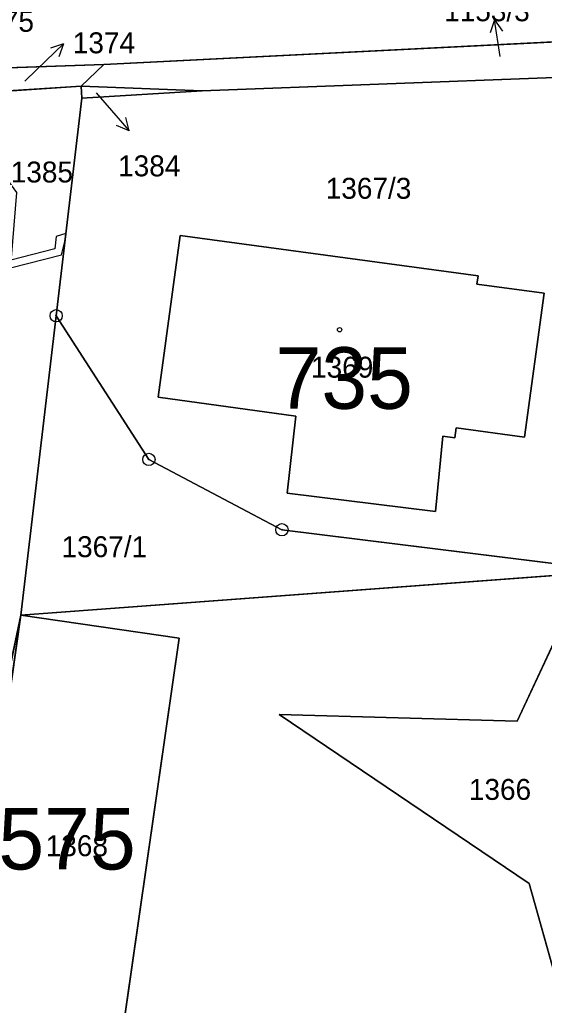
# Model space of a CAD drawing. Extents: x -689422 to -685210, y -987725 to -982160.
# Drawn here: x -687037.8 to -686995.2, y -985266.2 to -985186.2 of the extents above; entities that cross this region are included whole.
import ezdxf

# ---------------------------------------------------------------- set-up
doc = ezdxf.new("R2010")
doc.units = 0
for name, color, linetype in [('KN_Budovy', 7, 'Continuous'), ('KN_Budovy_cisla_domovni', 7, 'Continuous'), ('KN_Hranice_parcel', 7, 'Continuous'), ('KN_Parcelni cisla', 7, 'Continuous'), ('KN_Parcelni cisla_sipky', 7, 'Continuous'), ('KN_Polygon parcely', 7, 'Continuous'), ('KN_POZEMKY_OSTATNI PLOCHA', 7, 'Continuous'), ('KN_POZEMKY_ZASTAVENA PLOCHA', 7, 'Continuous'), ('KN_VYUZITI_16_ostatni plocha_silnice', 7, 'Continuous'), ('KN_VYUZITI_17_ostatni plocha_ostatni komunikace', 7, 'Continuous'), ('KN_VYUZITI_23_ostatni plocha_manipulacni plocha', 7, 'Continuous'), ('KN_VYUZITI_26_ostatni plocha_jina plocha', 7, 'Continuous'), ('KN_Věcná břemena k části', 7, 'Continuous'), ('KN_Značky bodu BP', 7, 'Continuous'), ('KN_Značky budov', 7, 'Continuous')]:
    doc.layers.add(name, color=color, linetype=linetype)

msp = doc.modelspace()

# ---------------------------------------------------------------- linework, layer by layer
at = {"layer": 'KN_Budovy'}
for points in [[(-687024.78, -985203.69), (-687026.56, -985216.82), (-687015.38, -985218.35), (-687016.07, -985224.6), (-687004.04, -985226.08), (-687003.43, -985219.98), (-687002.46, -985220.11), (-687002.34, -985219.3), (-686996.8, -985220.06), (-686995.2, -985208.38), (-687000.67, -985207.64), (-687000.57, -985206.97)], [(-687024.85, -985236.37), (-687037.71, -985234.52), (-687042.58, -985268.17), (-687029.69, -985270.03)]]:
    msp.add_lwpolyline(points, close=True, dxfattribs=at)
at = {"layer": 'KN_Hranice_parcel'}
for p, q in [((-687041.85, -985190.2), (-687030.97, -985189.8)), ((-687032.82, -985191.57), (-687030.97, -985189.8)), ((-686994.34, -985190.86), (-687022.98, -985191.94)), ((-687032.82, -985191.57), (-687039.69, -985192.02)), ((-687032.75, -985192.54), (-687032.82, -985191.57)), ((-687022.98, -985191.94), (-687032.82, -985191.57)), ((-687022.98, -985191.94), (-687032.75, -985192.54)), ((-687034.84, -985210.2), (-687032.75, -985192.54)), ((-687037.71, -985234.52), (-687034.84, -985210.2)), ((-686989.42, -985230.93), (-687016.5, -985227.57)), ((-686991.78, -985231.09), (-687037.71, -985234.52)), ((-687046.14, -985274.39), (-687037.71, -985234.52))]:
    msp.add_line(p, q, dxfattribs=at)
for points in [[(-687030.97, -985189.8), (-686990.36, -985187.77), (-686981.23, -985187.35), (-686963.99, -985186.75), (-686959.23, -985186.94)], [(-687000.67, -985207.64), (-686995.2, -985208.38), (-686996.8, -985220.06), (-687002.34, -985219.3), (-687002.46, -985220.11), (-687003.43, -985219.98), (-687004.04, -985226.08), (-687016.07, -985224.6), (-687015.38, -985218.35), (-687026.56, -985216.82), (-687024.78, -985203.69), (-687000.57, -985206.97), (-687000.67, -985207.64)], [(-687016.5, -985227.57), (-687027.31, -985221.87), (-687034.84, -985210.2)], [(-686991.77, -985322.13), (-686988.14, -985314.35), (-686985.58, -985299.7), (-686992.07, -985271.83), (-686996.42, -985256.3), (-687016.73, -985242.58), (-686997.39, -985243.11), (-686991.78, -985231.09)], [(-687029.69, -985270.03), (-687042.58, -985268.17), (-687037.71, -985234.52), (-687024.85, -985236.37), (-687029.69, -985270.03)]]:
    msp.add_lwpolyline(points, dxfattribs=at)
at = {"layer": 'KN_Parcelni cisla_sipky'}
for p, q in [((-686999.249, -985186.186), (-686999.587, -985187.253)), ((-686998.78, -985189.15), (-686999.249, -985186.186)), ((-686999.249, -985186.186), (-686998.598, -985187.097)), ((-687036.4, -985190.23), (-687034.241, -985188.145)), ((-687034.241, -985188.145), (-687035.31, -985188.481)), ((-687034.241, -985188.145), (-687034.614, -985189.201)), ((-687037.38, -985191.16), (-687036.4, -985190.23)), ((-687031.6, -985192.1), (-687030.88, -985192.92)), ((-687030.88, -985192.92), (-687028.911, -985195.185)), ((-687028.911, -985195.185), (-687029.19, -985194.101)), ((-687028.911, -985195.185), (-687029.946, -985194.758))]:
    msp.add_line(p, q, dxfattribs=at)
at = {"layer": 'KN_Polygon parcely'}
for points in [[(-687030.97, -985189.8), (-686990.36, -985187.77), (-686981.23, -985187.35), (-686963.99, -985186.75), (-686959.23, -985186.94), (-686950.63, -985178.56)], [(-687256.3, -985199.65), (-687212.53, -985197.41), (-687211.62, -985197.36), (-687211.67, -985196.82), (-687202.42, -985196.44), (-687203.03, -985197.45), (-687201.8, -985197.24), (-687177.74, -985196.23), (-687154.89, -985195.28), (-687124.89, -985193.42), (-687098.23, -985192.41), (-687068.16, -985192.08), (-687067.87, -985191.25), (-687053.8, -985190.65), (-687041.85, -985190.2), (-687030.97, -985189.8)], [(-687046.14, -985274.39), (-687037.71, -985234.52), (-687034.84, -985210.2), (-687032.75, -985192.54), (-687032.82, -985191.57), (-687039.69, -985192.02), (-687040.05, -985194.62), (-687040.39, -985197.04), (-687038.05, -985200.19), (-687038.85, -985209.81), (-687042.53, -985212.52), (-687044.91, -985229.69), (-687053.52, -985273.21)]]:
    msp.add_lwpolyline(points, dxfattribs=at)
for points in [[(-686959.23, -985186.94), (-686963.99, -985186.75), (-686981.23, -985187.35), (-686990.36, -985187.77), (-687030.97, -985189.8), (-687032.82, -985191.57), (-687022.98, -985191.94), (-686994.34, -985190.86), (-686982.62, -985191.2), (-686981.32, -985189.36), (-686974.63, -985190.79), (-686962.37, -985190), (-686959.31, -985187.02)], [(-687032.82, -985191.57), (-687030.97, -985189.8), (-687041.85, -985190.2), (-687041.15, -985190.57), (-687040.84, -985192.09), (-687039.69, -985192.02)], [(-686989.42, -985230.93), (-686982.65, -985217.37), (-686980.25, -985214.52), (-686994.45, -985212.44), (-686991.51, -985191.54), (-686994.34, -985190.86), (-687022.98, -985191.94), (-687032.75, -985192.54), (-687034.84, -985210.2), (-687027.31, -985221.87), (-687016.5, -985227.57)], [(-687022.98, -985191.94), (-687032.82, -985191.57), (-687032.75, -985192.54)], [(-687000.67, -985207.64), (-686995.2, -985208.38), (-686996.8, -985220.06), (-687002.34, -985219.3), (-687002.46, -985220.11), (-687003.43, -985219.98), (-687004.04, -985226.08), (-687016.07, -985224.6), (-687015.38, -985218.35), (-687026.56, -985216.82), (-687024.78, -985203.69), (-687000.57, -985206.97)], [(-687000.67, -985207.64), (-687000.57, -985206.97), (-687024.78, -985203.69), (-687026.56, -985216.82), (-687015.38, -985218.35), (-687016.07, -985224.6), (-687004.04, -985226.08), (-687003.43, -985219.98), (-687002.46, -985220.11), (-687002.34, -985219.3), (-686996.8, -985220.06), (-686995.2, -985208.38)], [(-686989.42, -985230.93), (-687016.5, -985227.57), (-687027.31, -985221.87), (-687034.84, -985210.2), (-687037.71, -985234.52), (-686991.78, -985231.09)], [(-687037.71, -985234.52), (-687046.14, -985274.39), (-687030.67, -985286.44), (-687030.21, -985293.29), (-687022.5, -985299.06), (-686993.83, -985320.53), (-686991.77, -985322.13), (-686988.14, -985314.35), (-686985.58, -985299.7), (-686992.07, -985271.83), (-686996.42, -985256.3), (-687016.73, -985242.58), (-686997.39, -985243.11), (-686991.78, -985231.09)], [(-686989.52, -985231.14), (-686989.42, -985230.93), (-686991.78, -985231.09), (-686997.39, -985243.11), (-687016.73, -985242.58), (-686996.42, -985256.3), (-686992.07, -985271.83), (-686985.58, -985299.7), (-686988.14, -985314.35), (-686991.77, -985322.13), (-686989.39, -985323.43), (-686986.38, -985317.89), (-686983.71, -985319.34), (-686981.2, -985310.45), (-686979.95, -985306.38), (-686981.82, -985298.95), (-686984.37, -985289.22), (-686984.54, -985288.72), (-686987.56, -985280.08), (-686989.31, -985275.08), (-686992.99, -985265.53), (-686993.13, -985257.01), (-686993.42, -985239.12)], [(-687029.69, -985270.03), (-687024.85, -985236.37), (-687037.71, -985234.52), (-687042.58, -985268.17)], [(-687029.69, -985270.03), (-687042.58, -985268.17), (-687037.71, -985234.52), (-687024.85, -985236.37)]]:
    msp.add_lwpolyline(points, close=True, dxfattribs=at)
at = {"layer": 'KN_POZEMKY_OSTATNI PLOCHA'}
for p, q in [((-686990.36, -985187.77), (-687030.97, -985189.8)), ((-687030.97, -985189.8), (-686990.36, -985187.77)), ((-687041.85, -985190.2), (-687030.97, -985189.8)), ((-687030.97, -985189.8), (-687041.85, -985190.2)), ((-687030.97, -985189.8), (-687032.82, -985191.57)), ((-687032.82, -985191.57), (-687030.97, -985189.8)), ((-687022.98, -985191.94), (-686994.34, -985190.86)), ((-686994.34, -985190.86), (-687022.98, -985191.94)), ((-687039.69, -985192.02), (-687032.82, -985191.57)), ((-687032.82, -985191.57), (-687039.69, -985192.02)), ((-687032.82, -985191.57), (-687032.75, -985192.54)), ((-687032.75, -985192.54), (-687032.82, -985191.57)), ((-687032.82, -985191.57), (-687022.98, -985191.94)), ((-687022.98, -985191.94), (-687032.82, -985191.57)), ((-687022.98, -985191.94), (-687032.75, -985192.54)), ((-687032.75, -985192.54), (-687022.98, -985191.94)), ((-687032.75, -985192.54), (-687034.84, -985210.2)), ((-687034.84, -985210.2), (-687032.75, -985192.54)), ((-687024.78, -985203.69), (-687026.56, -985216.82)), ((-687000.57, -985206.97), (-687024.78, -985203.69)), ((-687000.67, -985207.64), (-687000.57, -985206.97)), ((-686995.2, -985208.38), (-687000.67, -985207.64)), ((-686996.8, -985220.06), (-686995.2, -985208.38)), ((-687034.84, -985210.2), (-687037.71, -985234.52)), ((-687037.71, -985234.52), (-687034.84, -985210.2)), ((-687034.84, -985210.2), (-687027.31, -985221.87)), ((-687027.31, -985221.87), (-687034.84, -985210.2)), ((-687026.56, -985216.82), (-687015.38, -985218.35)), ((-687015.38, -985218.35), (-687016.07, -985224.6)), ((-687004.04, -985226.08), (-687003.43, -985219.98)), ((-687003.43, -985219.98), (-687002.46, -985220.11)), ((-687002.46, -985220.11), (-687002.34, -985219.3)), ((-687002.34, -985219.3), (-686996.8, -985220.06)), ((-687027.31, -985221.87), (-687016.5, -985227.57)), ((-687016.5, -985227.57), (-687027.31, -985221.87)), ((-687016.07, -985224.6), (-687004.04, -985226.08)), ((-687016.5, -985227.57), (-686989.42, -985230.93)), ((-686989.42, -985230.93), (-687016.5, -985227.57)), ((-687037.71, -985234.52), (-686991.78, -985231.09)), ((-686991.78, -985231.09), (-687037.71, -985234.52)), ((-686991.78, -985231.09), (-686997.39, -985243.11)), ((-686997.39, -985243.11), (-686991.78, -985231.09)), ((-687037.71, -985234.52), (-687046.14, -985274.39)), ((-687046.14, -985274.39), (-687037.71, -985234.52)), ((-687037.71, -985234.52), (-687042.58, -985268.17)), ((-687024.85, -985236.37), (-687037.71, -985234.52)), ((-687029.69, -985270.03), (-687024.85, -985236.37)), ((-686997.39, -985243.11), (-687016.73, -985242.58)), ((-687016.73, -985242.58), (-686996.42, -985256.3)), ((-686996.42, -985256.3), (-687016.73, -985242.58)), ((-687016.73, -985242.58), (-686997.39, -985243.11)), ((-686996.42, -985256.3), (-686992.07, -985271.83)), ((-686992.07, -985271.83), (-686996.42, -985256.3))]:
    msp.add_line(p, q, dxfattribs=at)
at = {"layer": 'KN_POZEMKY_ZASTAVENA PLOCHA'}
for p, q in [((-687026.56, -985216.82), (-687024.78, -985203.69)), ((-687024.78, -985203.69), (-687000.57, -985206.97)), ((-687000.57, -985206.97), (-687000.67, -985207.64)), ((-687000.67, -985207.64), (-686995.2, -985208.38)), ((-686995.2, -985208.38), (-686996.8, -985220.06)), ((-687015.38, -985218.35), (-687026.56, -985216.82)), ((-687016.07, -985224.6), (-687015.38, -985218.35)), ((-687003.43, -985219.98), (-687004.04, -985226.08)), ((-687002.46, -985220.11), (-687003.43, -985219.98)), ((-687002.34, -985219.3), (-687002.46, -985220.11)), ((-686996.8, -985220.06), (-687002.34, -985219.3)), ((-687004.04, -985226.08), (-687016.07, -985224.6)), ((-687042.58, -985268.17), (-687037.71, -985234.52)), ((-687037.71, -985234.52), (-687024.85, -985236.37)), ((-687024.85, -985236.37), (-687029.69, -985270.03))]:
    msp.add_line(p, q, dxfattribs=at)
at = {"layer": 'KN_VYUZITI_16_ostatni plocha_silnice'}
for p, q in [((-686990.36, -985187.77), (-687030.97, -985189.8)), ((-687030.97, -985189.8), (-687041.85, -985190.2))]:
    msp.add_line(p, q, dxfattribs=at)
at = {"layer": 'KN_VYUZITI_17_ostatni plocha_ostatni komunikace'}
for p, q in [((-687030.97, -985189.8), (-686990.36, -985187.77)), ((-687041.85, -985190.2), (-687030.97, -985189.8)), ((-687030.97, -985189.8), (-687032.82, -985191.57)), ((-687032.82, -985191.57), (-687030.97, -985189.8)), ((-686994.34, -985190.86), (-687022.98, -985191.94)), ((-687039.69, -985192.02), (-687032.82, -985191.57)), ((-687032.82, -985191.57), (-687039.69, -985192.02)), ((-687032.82, -985191.57), (-687032.75, -985192.54)), ((-687022.98, -985191.94), (-687032.82, -985191.57)), ((-687032.75, -985192.54), (-687034.84, -985210.2)), ((-687034.84, -985210.2), (-687037.71, -985234.52)), ((-687037.71, -985234.52), (-687046.14, -985274.39))]:
    msp.add_line(p, q, dxfattribs=at)
at = {"layer": 'KN_VYUZITI_23_ostatni plocha_manipulacni plocha'}
for p, q in [((-687022.98, -985191.94), (-686994.34, -985190.86)), ((-687032.75, -985192.54), (-687032.82, -985191.57)), ((-687032.82, -985191.57), (-687022.98, -985191.94)), ((-687022.98, -985191.94), (-687032.75, -985192.54)), ((-687032.75, -985192.54), (-687022.98, -985191.94)), ((-687034.84, -985210.2), (-687032.75, -985192.54)), ((-687024.78, -985203.69), (-687026.56, -985216.82)), ((-687000.57, -985206.97), (-687024.78, -985203.69)), ((-687000.67, -985207.64), (-687000.57, -985206.97)), ((-686995.2, -985208.38), (-687000.67, -985207.64)), ((-686996.8, -985220.06), (-686995.2, -985208.38)), ((-687037.71, -985234.52), (-687034.84, -985210.2)), ((-687034.84, -985210.2), (-687027.31, -985221.87)), ((-687027.31, -985221.87), (-687034.84, -985210.2)), ((-687026.56, -985216.82), (-687015.38, -985218.35)), ((-687015.38, -985218.35), (-687016.07, -985224.6)), ((-687004.04, -985226.08), (-687003.43, -985219.98)), ((-687003.43, -985219.98), (-687002.46, -985220.11)), ((-687002.46, -985220.11), (-687002.34, -985219.3)), ((-687002.34, -985219.3), (-686996.8, -985220.06)), ((-687027.31, -985221.87), (-687016.5, -985227.57)), ((-687016.5, -985227.57), (-687027.31, -985221.87)), ((-687016.07, -985224.6), (-687004.04, -985226.08)), ((-687016.5, -985227.57), (-686989.42, -985230.93)), ((-686989.42, -985230.93), (-687016.5, -985227.57)), ((-686991.78, -985231.09), (-687037.71, -985234.52))]:
    msp.add_line(p, q, dxfattribs=at)
at = {"layer": 'KN_VYUZITI_26_ostatni plocha_jina plocha'}
for p, q in [((-687037.71, -985234.52), (-686991.78, -985231.09)), ((-686991.78, -985231.09), (-686997.39, -985243.11)), ((-686997.39, -985243.11), (-686991.78, -985231.09)), ((-687046.14, -985274.39), (-687037.71, -985234.52)), ((-687037.71, -985234.52), (-687042.58, -985268.17)), ((-687024.85, -985236.37), (-687037.71, -985234.52)), ((-687029.69, -985270.03), (-687024.85, -985236.37)), ((-686997.39, -985243.11), (-687016.73, -985242.58)), ((-687016.73, -985242.58), (-686996.42, -985256.3)), ((-686996.42, -985256.3), (-687016.73, -985242.58)), ((-687016.73, -985242.58), (-686997.39, -985243.11)), ((-686996.42, -985256.3), (-686992.07, -985271.83)), ((-686992.07, -985271.83), (-686996.42, -985256.3))]:
    msp.add_line(p, q, dxfattribs=at)
at = {"layer": 'KN_Věcná břemena k části'}
msp.add_lwpolyline([(-687042.4, -985207.21), (-687041.34, -985207.02), (-687038.56, -985206.32), (-687034.4, -985205.26), (-687034.13, -985204.17), (-687034.05, -985203.54), (-687034.84, -985203.77), (-687034.96, -985204.78), (-687038.51, -985205.68), (-687041.46, -985206.44), (-687042.5, -985206.61)], close=True, dxfattribs=at)
at = {"layer": 'KN_Značky bodu BP'}
for centre, radius in [((-687034.84, -985210.2), 0.5), ((-687034.84, -985210.2), 0.0303), ((-687027.31, -985221.87), 0.5), ((-687027.31, -985221.87), 0.0303), ((-687016.5, -985227.57), 0.5), ((-687016.5, -985227.57), 0.0303)]:
    msp.add_circle(centre, radius, dxfattribs=at)
at = {"layer": 'KN_Značky budov'}
for centre in [(-687011.817, -985211.339), (-687033.367, -985250.399)]:
    msp.add_circle(centre, 0.175, dxfattribs=at)

# ---------------------------------------------------------------- texts
at = {"layer": 'KN_Budovy_cisla_domovni'}
for s, p in [('735', (-687017.02, -985217.759)), ('575', (-687039.533, -985255.149))]:
    msp.add_text(s, height=5, dxfattribs=at).set_placement(p)
at = {"layer": 'KN_Parcelni cisla'}
for s, p in [('1153/3', (-687003.327, -985186.3)), ('1375', (-687041.698, -985187.158)), ('1374', (-687033.49, -985188.9)), ('1385', (-687038.53, -985199.388)), ('1384', (-687029.81, -985198.888)), ('1367/3', (-687012.947, -985200.71)), ('1369', (-687014.14, -985215.23)), ('1367/1', (-687034.407, -985229.8)), ('1366', (-687001.32, -985249.5)), ('1368', (-687035.69, -985254.07))]:
    msp.add_text(s, height=1.7, dxfattribs=at).set_placement(p)

doc.saveas('drawing.dxf')
